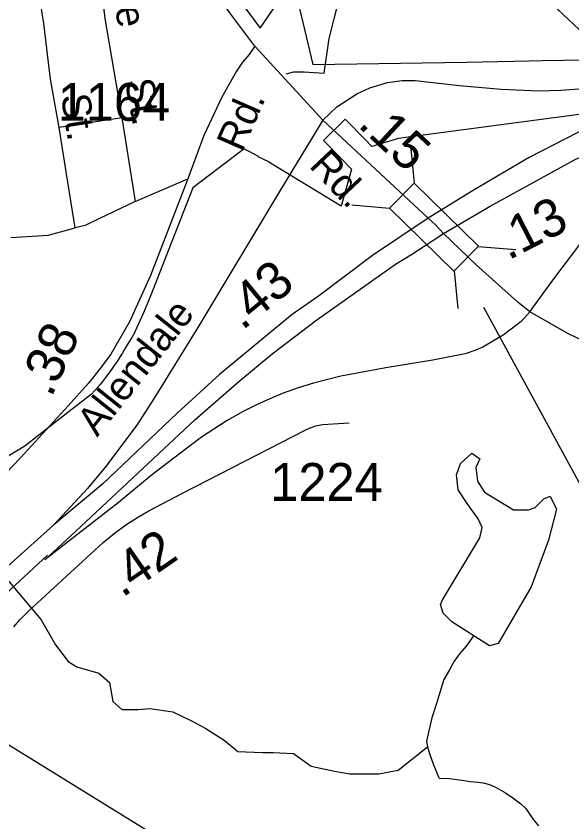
# Model space of a CAD drawing. Extents: x 2082433 to 2279600, y 546599 to 755198.
# Drawn here: x 2171314 to 2173150, y 613458 to 616120 of the extents above; entities that cross this region are included whole.
import ezdxf

# ---------------------------------------------------------------- set-up
doc = ezdxf.new("R2010")
doc.units = 0
for name, color, linetype in [('Exist Boundary Political City Limit New', 7, 'Continuous'), ('Exist Hydrographic Creek Single Shore', 7, 'Continuous'), ('Exist Hydrographic Pond Over 1500 Sq Ft', 7, 'Continuous'), ('Exist Road Non-System Type 51', 7, 'Continuous'), ('Exist Road Non-System Type 51 Label', 7, 'Continuous'), ('Exist Road Primary Interstate Divided Center Attributed', 7, 'Continuous'), ('Exist Road Primary Interstate Mileage Hundredths English Label', 7, 'Continuous'), ('Exist Road Primary Interstate Ramp 1 Lane Attributed', 7, 'Continuous'), ('Exist Road Primary Interstate Service Attributed', 7, 'Continuous'), ('Exist Road Primary US Mileage Hundredths English Label', 7, 'Continuous'), ('Exist Road Secondary Mileage Hundredths English Label', 7, 'Continuous'), ('Exist Road Secondary Structure Standard Bridge CELL', 7, 'Continuous'), ('Exist Road Secondary Structure Standard Bridge Number Label', 7, 'Continuous'), ('Exist Road Secondary Type 51 Attributed', 7, 'Continuous'), ('Exist Road Secondary Type 51 Label', 7, 'Continuous'), ('Exist Road Secondary Type 51 Number Label', 7, 'Continuous'), ('Map Preparation Boundary City Limit Buffer Line', 7, 'Continuous')]:
    doc.layers.add(name, color=color, linetype=linetype)

msp = doc.modelspace()

# ---------------------------------------------------------------- linework, layer by layer
at = {"layer": 'Exist Boundary Political City Limit New'}
for points in [[(2172035.5, 616195.6), (2172120.5, 616079.9), (2172121, 616080.4), (2172228.5, 616238.5), (2172294.5, 615959.6), (2172802.2, 615967.6), (2173009.8, 615972.3), (2173053, 615973.3), (2173262, 615976.3)], [(2173207.8, 615799.2), (2172577, 615715.3), (2172567, 615712.2), (2172489.2, 615689.3), (2172468.8, 615710.4), (2172401.8, 615778.8), (2172329.8, 615709.2), (2172341, 615698), (2172422.5, 615614.4), (2172388.5, 615491.4), (2172149, 615637.6), (2172149.5, 615638.1), (2172114.5, 615654.9), (2172115.2, 615655.8), (2172067.8, 615681.3), (2171898, 615552.1), (2171757, 615192.3), (2171735.2, 615139.9), (2171706.8, 615076.4), (2171705, 615073.1), (2171701.2, 615066.1), (2171696.8, 615058.4), (2171687.2, 615042.2), (2171678.2, 615027.9), (2171670, 615014.4), (2171664.2, 615005.2), (2171658.2, 614995.4), (2171651.2, 614984.6), (2171644.5, 614974.4), (2171638.2, 614965.6), (2171631.2, 614955.8), (2171620.2, 614939.7), (2171610.2, 614925.2), (2171600.2, 614912), (2171592.2, 614902.5), (2171583.5, 614892.8), (2171573.8, 614882.1), (2171563.5, 614870.7)], [(2171563.5, 614870.7), (2171450.2, 614782.4), (2171343.2, 614698.6), (2171239.2, 614637.7)]]:
    msp.add_lwpolyline(points, dxfattribs=at)
at = {"layer": 'Exist Hydrographic Creek Single Shore'}
for points in [[(2171238, 614313.4), (2171397.4, 614124.9), (2171444.9, 614042.1), (2171486.3, 613986.9), (2171515.4, 613970.1), (2171587.4, 613948.6), (2171622.7, 613917.9), (2171633.4, 613855.1), (2171664.1, 613829.1), (2171717.7, 613829.1), (2171756, 613832.1), (2171832.6, 613821.4), (2171895.5, 613790.7), (2171941.5, 613766.2), (2172001.2, 613727.9), (2172047.2, 613689.6), (2172126.9, 613686.5), (2172163.7, 613686.5), (2172231.1, 613683.5), (2172289.4, 613642.1), (2172366, 613625.2), (2172416.6, 613616), (2172513.1, 613616), (2172576, 613628.3), (2172673.2, 613705.9)], [(2172825.7, 614072.2), (2172801.2, 614038.5), (2172779, 614012.3), (2172761.4, 613988.2), (2172745.8, 613960.1), (2172727.6, 613928), (2172717.9, 613895.8), (2172704.4, 613852), (2172688.2, 613801.7), (2172674.9, 613743.7), (2172670.6, 613723.7), (2172673.2, 613705.9), (2172681.2, 613679.9), (2172693.3, 613646), (2172709.7, 613605.9), (2172711.6, 613602)], [(2172711.6, 613602), (2172745.8, 613600.4), (2172779.4, 613596.5), (2172815.5, 613590.7), (2172839.3, 613588.7), (2172857.4, 613586.8), (2172877.7, 613580.9), (2172899.8, 613571), (2172931.6, 613553.3), (2172955.8, 613537.4), (2172981.8, 613517.7), (2172998, 613501.9), (2173012, 613481.9), (2173023.9, 613463.9), (2173040.1, 613444)]]:
    msp.add_lwpolyline(points, dxfattribs=at)
at = {"layer": 'Exist Hydrographic Pond Over 1500 Sq Ft'}
msp.add_lwpolyline([(2172819.9, 614675.9), (2172846.3, 614657.4), (2172833.1, 614628.3), (2172838.4, 614583.4), (2172862.2, 614546.4), (2172957.3, 614488.2), (2173007.6, 614488.2), (2173028.7, 614496.2), (2173057.8, 614525.2), (2173078.9, 614533.2), (2173100.1, 614490.9), (2173073.6, 614387.8), (2173015.5, 614234.4), (2172907.1, 614046.7), (2172878, 614038.8), (2172753.8, 614118.1), (2172724.7, 614147.2), (2172716.7, 614176.3), (2172722, 614189.5), (2172846.3, 614395.7), (2172854.2, 614430.1), (2172841, 614459.2), (2172804, 614509.4), (2172774.9, 614554.3), (2172769.6, 614604.6), (2172782.8, 614641.6)], close=True, dxfattribs=at)
at = {"layer": 'Exist Road Non-System Type 51'}
for p, q in [((2171664, 615783.3), (2171456.4, 615751.4)), ((2171664, 615783.3), (2171707.4, 615507.3)), ((2171707.4, 615507.3), (2171881.2, 615582.5))]:
    msp.add_line(p, q, dxfattribs=at)
for points in [[(2171524.9, 616768.8), (2171583, 616298.9), (2171608.1, 616105), (2171664, 615783.3)], [(2171456.4, 615751.4), (2171427.9, 615911.1), (2171406.2, 616095.8), (2171365.2, 616349.1), (2171320.7, 616739.2)], [(2172332.4, 615931.6), (2172348.4, 616045.6), (2172394, 616223.6), (2172437.4, 616312.6), (2172478.4, 616387.8), (2172522.9, 616465.4), (2172541.2, 616508.7)], [(2172207, 615929.3), (2172232.1, 615936.1), (2172266.3, 615936.1), (2172332.4, 615931.6)], [(2171510, 615420.6), (2171480.4, 615598.5), (2171456.4, 615751.4)], [(2171707.4, 615507.3), (2171587.6, 615450.2), (2171542, 615427.4), (2171510, 615420.6)], [(2171296.7, 615388.6), (2171419.9, 615395.5), (2171461, 615406.9), (2171510, 615420.6)]]:
    msp.add_lwpolyline(points, dxfattribs=at)
at = {"layer": 'Exist Road Primary Interstate Divided Center Attributed'}
for points in [[(2174058.4, 616113.6), (2173748.1, 615992.5), (2173494.8, 615888.4), (2173249.4, 615776.1), (2173009.2, 615652.3), (2172827.3, 615546.1), (2172675.2, 615452)], [(2172726.7, 615401.5), (2172880.9, 615492.2), (2173158.5, 615645), (2173441.7, 615776.1), (2173771.7, 615909.5), (2174086.3, 616030.5)], [(2172675.2, 615452), (2172491.2, 615329.2), (2172313, 615194.7), (2172226.3, 615133.9), (2172170.1, 615087.6), (2171986.8, 614935.6), (2171846.9, 614807.8), (2171601.3, 614574.2), (2171438.6, 614439.5)], [(2171409.7, 614323.8), (2171494, 614401.6), (2171904.8, 614786.1), (2172050.5, 614912.5), (2172160.1, 615003.6), (2172307.8, 615115.8), (2172443.2, 615212.4), (2172567.9, 615300), (2172624, 615334.7), (2172726.7, 615401.5)], [(2171438.6, 614439.5), (2171231.7, 614254.1), (2170946.4, 613979.3)], [(2170944.9, 613901.3), (2171237.9, 614171.6), (2171264.6, 614196.9), (2171418.1, 614338.6)]]:
    msp.add_lwpolyline(points, dxfattribs=at)
at = {"layer": 'Exist Road Primary Interstate Mileage Hundredths English Label'}
msp.add_line((2173381.7, 615878.7), (2173084.4, 616160.2), dxfattribs=at)
at = {"layer": 'Exist Road Primary Interstate Ramp 1 Lane Attributed'}
for points in [[(2172328, 615775.4), (2172374.2, 615819.9), (2172439.6, 615863.2), (2172483.4, 615882.3), (2172541.8, 615900.9), (2172590.1, 615907.5), (2172632.8, 615907.5), (2172779, 615890.4), (2172917.1, 615878.8), (2173041.1, 615872.8), (2173114.1, 615875.3), (2173188.3, 615880.3), (2173246.7, 615886.8), (2173378.8, 615914), (2173501.3, 615947.7), (2173567.2, 615966.9), (2173699.3, 616006.1), (2173848.4, 616053.9), (2174058.4, 616113.6)], [(2173011.9, 615143), (2173091.2, 615251.2), (2173238.4, 615446.8), (2173335.7, 615549.8), (2173435.6, 615643.6), (2173579.8, 615754.8), (2173739.9, 615858.8), (2173887.1, 615935.1), (2174086.3, 616030.5)], [(2172328, 615775.4), (2172187.3, 615545.8), (2171914.9, 615091.2), (2171770.3, 614857.1), (2171713.7, 614768.3), (2171609.7, 614630.6), (2171550, 614558.6), (2171438.6, 614439.5)], [(2173011.9, 615143), (2172983.2, 615110.4), (2172927, 615068.2), (2172856.1, 615026.1), (2172829.7, 615014.8), (2172798, 615004.2), (2172690.6, 614983.4), (2172536.2, 614957.6), (2172386.9, 614929.8), (2172296.3, 614907.1), (2172245.9, 614892), (2172196.2, 614873.5), (2172152.1, 614854.9), (2172108, 614835.1), (2172064.8, 614813.6), (2172011.3, 614783.4), (2171927.2, 614728.7), (2171854, 614673.3), (2171760.3, 614602.3), (2171651.7, 614511.6), (2171409.7, 614323.8)]]:
    msp.add_lwpolyline(points, dxfattribs=at)
at = {"layer": 'Exist Road Primary Interstate Service Attributed'}
msp.add_lwpolyline([(2171306.7, 614102.5), (2171328.1, 614126.4), (2171357.7, 614155.6), (2171398.3, 614193.3), (2171602, 614381.1), (2171637.9, 614410.5), (2171677.3, 614439.5), (2171718.7, 614465.7), (2171753.2, 614485.5), (2171863.9, 614543.7), (2172271.4, 614753), (2172286, 614759), (2172304.4, 614765.5), (2172315.3, 614768.5), (2172326.2, 614769.9), (2172414.4, 614775.6)], dxfattribs=at)
at = {"layer": 'Exist Road Secondary Structure Standard Bridge CELL'}
for p, q in [((2172617.2, 615692.2), (2172629.5, 615567.8)), ((2172423.6, 615495.7), (2172548.2, 615485.3)), ((2172841.1, 615358.8), (2172965.7, 615348.4)), ((2172761.6, 615278.1), (2172773.9, 615153.7))]:
    msp.add_line(p, q, dxfattribs=at)
msp.add_lwpolyline([(2172629.5, 615567.8), (2172841.4, 615359.1), (2172760.2, 615276.6), (2172548.2, 615485.3)], close=True, dxfattribs=at)
at = {"layer": 'Exist Road Secondary Structure Standard Bridge Number Label'}
for p, q in [((2172858, 615157.8), (2173415.8, 614134)), ((2171075.5, 613844.4), (2172108.5, 613207.1))]:
    msp.add_line(p, q, dxfattribs=at)
at = {"layer": 'Exist Road Secondary Type 51 Attributed'}
for points in [[(2172103.1, 616020.3), (2172020.5, 616130.5), (2171849.8, 616373.9), (2171790.1, 616464.9), (2171724.2, 616570.7), (2171653.6, 616693.2), (2171610.4, 616782.8)], [(2172103.1, 616020.3), (2172084.5, 615992.8), (2172062.4, 615967.3), (2172042.3, 615937.6), (2171994.5, 615851.9), (2171935, 615724.7), (2171881.2, 615582.5), (2171758.8, 615262.7), (2171689.2, 615109.6), (2171627.2, 615002.8), (2171592.2, 614955.4), (2171554, 614907.5), (2171486.4, 614831.8), (2171329.2, 614660.4), (2171281.5, 614610.8), (2171247.5, 614583.3), (2171226.6, 614570.5), (2171200.7, 614558.6), (2171173.7, 614547.6), (2171149.9, 614540.2), (2171119.9, 614533.2), (2171051.2, 614520.8), (2170974.2, 614521.6)], [(2172675.2, 615452), (2172328, 615775.4), (2172103.1, 616020.3)], [(2172726.7, 615401.5), (2172699.9, 615430.4), (2172675.2, 615452)], [(2173011.9, 615143), (2172971.7, 615174.9), (2172833.8, 615297.5), (2172726.7, 615401.5)], [(2173263.6, 615010.1), (2173137.5, 615070.9), (2173011.9, 615143)]]:
    msp.add_lwpolyline(points, dxfattribs=at)
at = {"layer": 'Map Preparation Boundary City Limit Buffer Line'}
for points in [[(2172035.5, 616195.6), (2172120.5, 616079.9), (2172121, 616080.4), (2172228.5, 616238.5), (2172294.5, 615959.6), (2172802.2, 615967.6), (2173009.8, 615972.3), (2173053, 615973.3), (2173262, 615976.3)], [(2173207.8, 615799.2), (2172577, 615715.3), (2172567, 615712.2), (2172489.2, 615689.3), (2172468.8, 615710.4), (2172401.8, 615778.8), (2172329.8, 615709.2), (2172341, 615698), (2172422.5, 615614.4), (2172388.5, 615491.4), (2172149, 615637.6), (2172149.5, 615638.1), (2172114.5, 615654.9), (2172115.2, 615655.8), (2172067.8, 615681.3), (2171898, 615552.1), (2171757, 615192.3), (2171735.2, 615139.9), (2171706.8, 615076.4), (2171705, 615073.1), (2171701.2, 615066.1), (2171696.8, 615058.4), (2171687.2, 615042.2), (2171678.2, 615027.9), (2171670, 615014.4), (2171664.2, 615005.2), (2171658.2, 614995.4), (2171651.2, 614984.6), (2171644.5, 614974.4), (2171638.2, 614965.6), (2171631.2, 614955.8), (2171620.2, 614939.7), (2171610.2, 614925.2), (2171600.2, 614912), (2171592.2, 614902.5), (2171583.5, 614892.8), (2171573.8, 614882.1), (2171563.5, 614870.7)], [(2171563.5, 614870.7), (2171450.2, 614782.4), (2171343.2, 614698.6), (2171239.2, 614637.7)]]:
    msp.add_lwpolyline(points, dxfattribs=at)

# ---------------------------------------------------------------- texts
at = {"layer": 'Exist Road Non-System Type 51 Label'}
for s, rotation, p in [('George', 280.2016, (2171577.9, 616493.9)), ('St.', 280.2016, (2171673.6, 615905.9)), ('St.', 278.846, (2171462.4, 615856.6))]:
    msp.add_text(s, height=95, rotation=rotation, dxfattribs=at).set_placement(p)
at = {"layer": 'Exist Road Primary Interstate Mileage Hundredths English Label'}
for s, rotation, p in [('.13', 27.264, (2172940.2, 615311.9)), ('.43', 39.4787, (2172061.7, 615079.3))]:
    msp.add_text(s, height=125, rotation=rotation, dxfattribs=at).set_placement(p)
at = {"layer": 'Exist Road Primary US Mileage Hundredths English Label'}
msp.add_text('.42', height=125, rotation=34.7032, dxfattribs=at).set_placement((2171665, 614196.6))
at = {"layer": 'Exist Road Secondary Mileage Hundredths English Label'}
for s, rotation, p in [('.15', 317.0323, (2172439.6, 615756.8)), ('.38', 65.4763, (2171430.7, 614856.9))]:
    msp.add_text(s, height=125, rotation=rotation, dxfattribs=at).set_placement(p)
at = {"layer": 'Exist Road Secondary Type 51 Label'}
for s, rotation, p in [('Rd.', 66.3947, (2172060.5, 615667.4)), ('Rd.', 313.4953, (2172279.1, 615622.8)), ('Allendale', 51.5424, (2171582.2, 614726.7))]:
    msp.add_text(s, height=95, rotation=rotation, dxfattribs=at).set_placement(p)
at = {"layer": 'Exist Road Secondary Type 51 Number Label'}
for s, p in [('1164', (2171451.7, 615773.8)), ('1224', (2172153.8, 614518.2))]:
    msp.add_text(s, height=125, dxfattribs=at).set_placement(p)

doc.saveas('drawing.dxf')
